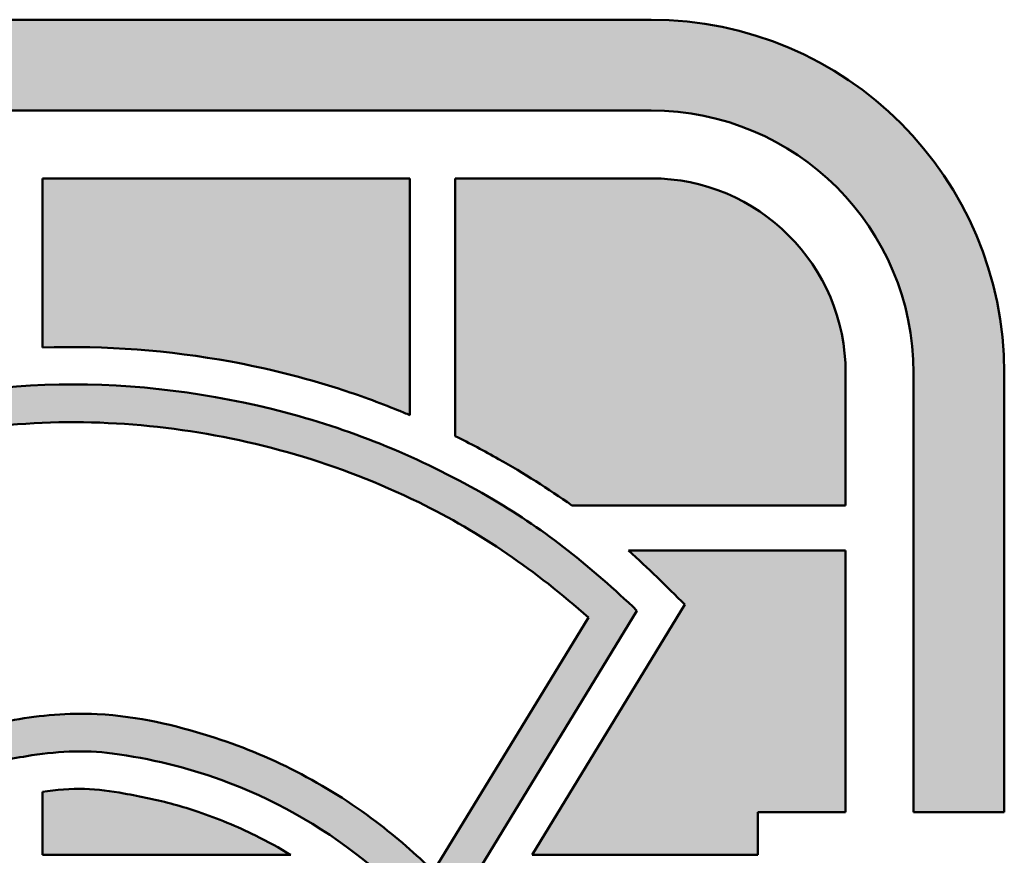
# Model space of a CAD drawing. Header units: inches. Extents: x 18 to 846, y -44 to 561.
# Tile 482 of 637: x 694.67 to 701.15, y 62.64 to 68.14. Entities that reach past the tile are written whole.
import ezdxf
from ezdxf.enums import TextEntityAlignment as Align

# ---------------------------------------------------------------- set-up
doc = ezdxf.new("R2010")
doc.units = ezdxf.units.IN
doc.header["$LTSCALE"] = 24
doc.header["$MEASUREMENT"] = 0
doc.layers.add('No Plot', color=7, linetype='Continuous', lineweight=25, plot=False)
doc.layers.add('Title (ANSI)', color=7, linetype='Continuous', lineweight=50)
doc.styles.get("Standard").update_dxf_attribs({"font": 'arial.ttf'})

# ---------------------------------------------------------------- blocks, each defined once
blk = doc.blocks.new('Title Blocks SB TITLE-KS')
at = {"lineweight": 25}
h = blk.add_hatch(color=256, dxfattribs=at)
edge = h.paths.add_edge_path()
edge.add_arc((48.40152, 4.51475), 0.09685, 0, 90)
edge.add_line((48.40152, 4.61161), (48.05526, 4.61161))
edge.add_arc((48.05526, 4.51475), 0.09685, 90, 180)
edge.add_line((47.95841, 4.51475), (47.95841, 4.0462))
edge.add_arc((48.05526, 4.0462), 0.09685, 180, 270)
edge.add_line((48.05526, 3.94935), (48.40152, 3.94935))
edge.add_arc((48.40152, 4.0462), 0.09685, 270, 360)
edge.add_line((48.49837, 4.0462), (48.49837, 4.14159))
edge.add_spline(control_points=[(48.49837, 4.14159), (48.49674, 4.14216), (48.49127, 4.14423), (48.48285, 4.1482), (48.47639, 4.15214), (48.47352, 4.15405)], knot_values=[0.312367, 0.312367, 0.312367, 0.312367, 0.32717, 0.362458, 0.391961, 0.391961, 0.391961, 0.391961], degree=3, periodic=0)
edge.add_line((48.47352, 4.15405), (48.47352, 4.0462))
edge.add_arc((48.40152, 4.0462), 0.07201, -90, 0, ccw=False)
edge.add_line((48.40152, 3.9742), (48.05526, 3.9742))
edge.add_arc((48.05526, 4.0462), 0.07201, 180, 270, ccw=False)
edge.add_line((47.98326, 4.0462), (47.98326, 4.51475))
edge.add_arc((48.05526, 4.51475), 0.07201, 90, 180, ccw=False)
edge.add_line((48.05526, 4.58676), (48.40152, 4.58676))
edge.add_arc((48.40152, 4.51475), 0.07201, 0, 90, ccw=False)
edge.add_line((48.47352, 4.51475), (48.47352, 4.39432))
edge.add_line((48.47352, 4.39432), (48.49837, 4.39432))
edge.add_line((48.49837, 4.39432), (48.49837, 4.51475))
h = blk.add_hatch(color=256, dxfattribs=at)
edge = h.paths.add_edge_path()
edge.add_spline(control_points=[(48.2346, 4.52172), (48.2519, 4.52231), (48.27949, 4.52021), (48.31182, 4.51215), (48.32792, 4.5063), (48.33436, 4.50362), (48.33542, 4.50317)], knot_values=[263.186592, 263.186592, 263.186592, 263.186592, 411.361864, 498.25492, 548.143288, 558.029907, 558.029907, 558.029907, 558.029907], degree=3, periodic=0)
edge.add_line((48.33542, 4.50317), (48.33542, 4.56813))
edge.add_line((48.33542, 4.56813), (48.2346, 4.56813))
edge.add_line((48.2346, 4.56813), (48.2346, 4.52172))
h = blk.add_hatch(color=256, dxfattribs=at)
edge = h.paths.add_edge_path()
edge.add_line((48.40152, 4.56813), (48.34784, 4.56813))
edge.add_line((48.34784, 4.56813), (48.34784, 4.49744))
edge.add_spline(control_points=[(48.34784, 4.49744), (48.35186, 4.49545), (48.36281, 4.48964), (48.37335, 4.48304), (48.37979, 4.47845)], knot_values=[118.029972, 118.029972, 118.029972, 118.029972, 156.424325, 224.112696, 224.112696, 224.112696, 224.112696], degree=3, periodic=0)
edge.add_line((48.37979, 4.47845), (48.45489, 4.47845))
edge.add_line((48.45489, 4.47845), (48.45489, 4.51475))
edge.add_arc((48.40152, 4.51475), 0.05337, 0, 90)
h = blk.add_hatch(color=256, dxfattribs=at)
edge = h.paths.add_edge_path(flags=0)
edge.add_line((48.12203, 4.19792), (48.07237, 4.12468))
edge.add_spline(control_points=[(48.07237, 4.12468), (48.08389, 4.11436), (48.09548, 4.10497), (48.1369, 4.07786), (48.17135, 4.06544), (48.24063, 4.05715), (48.276, 4.06176), (48.33855, 4.08984), (48.36454, 4.11294), (48.39253, 4.17257), (48.39486, 4.20835), (48.37856, 4.25428), (48.36942, 4.26818), (48.3454, 4.29168), (48.33089, 4.3011), (48.29802, 4.31591), (48.27935, 4.32222), (48.25363, 4.33182), (48.24634, 4.33454), (48.23533, 4.33884), (48.23162, 4.34033), (48.224, 4.34352), (48.22001, 4.34514), (48.21321, 4.34882), (48.21091, 4.3502), (48.20638, 4.35343), (48.20447, 4.35505), (48.20197, 4.35724), (48.20106, 4.35808), (48.199, 4.36015), (48.19699, 4.36238), (48.19312, 4.3686), (48.19131, 4.37405), (48.18977, 4.38455), (48.19071, 4.39197), (48.19852, 4.40627), (48.20538, 4.41189), (48.21682, 4.41762), (48.22254, 4.41883), (48.23386, 4.42083), (48.24174, 4.42163), (48.26144, 4.42055), (48.27079, 4.41817), (48.2967, 4.41012), (48.31235, 4.40213), (48.33186, 4.38735), (48.33705, 4.38273), (48.34187, 4.37809)], knot_values=[-2.611226, -2.611226, -2.611226, -2.611226, -2.473136, -2.473136, -2.145661, -2.145661, -1.818185, -1.818185, -1.490709, -1.490709, -1.163233, -1.163233, -0.99479, -0.99479, -0.826346, -0.826346, -0.657902, -0.657902, -0.591756, -0.591756, -0.558682, -0.558682, -0.525609, -0.525609, -0.510315, -0.510315, -0.49502, -0.49502, -0.487373, -0.487373, -0.479726, -0.479726, -0.467251, -0.467251, -0.439818, -0.439818, -0.412386, -0.412386, -0.379958, -0.379958, -0.329557, -0.329557, -0.253484, -0.253484, -0.126742, -0.126742, -0.073489, -0.073489, -0.073489, -0.073489], degree=3, periodic=0)
edge.add_line((48.34187, 4.37809), (48.38437, 4.44768))
edge.add_spline(control_points=[(48.38437, 4.44768), (48.36984, 4.46058), (48.35492, 4.47092), (48.31603, 4.48994), (48.29255, 4.49679), (48.2444, 4.50262), (48.21998, 4.50151), (48.16496, 4.4877), (48.13463, 4.47054), (48.09741, 4.42244), (48.08876, 4.39067), (48.09406, 4.32612), (48.11238, 4.29672), (48.16204, 4.2633), (48.18843, 4.25407), (48.22454, 4.24123), (48.23339, 4.23805), (48.24908, 4.23194), (48.25609, 4.22915), (48.26707, 4.22317), (48.27011, 4.22144), (48.27824, 4.21571), (48.28291, 4.21157), (48.2898, 4.19909), (48.29087, 4.19254), (48.29065, 4.17731), (48.28581, 4.16628), (48.27312, 4.15344), (48.26581, 4.1499), (48.2526, 4.1455), (48.24636, 4.14453), (48.22631, 4.14321), (48.21314, 4.14575), (48.18202, 4.15533), (48.16451, 4.164), (48.1386, 4.18235), (48.12988, 4.19017), (48.12203, 4.19792)], knot_values=[-2.555229, -2.555229, -2.555229, -2.555229, -2.376769, -2.376769, -2.149637, -2.149637, -1.922505, -1.922505, -1.607123, -1.607123, -1.30312, -1.30312, -0.964844, -0.964844, -0.715304, -0.715304, -0.636453, -0.636453, -0.578469, -0.578469, -0.548739, -0.548739, -0.524389, -0.524389, -0.500038, -0.500038, -0.459859, -0.459859, -0.419679, -0.419679, -0.3795, -0.3795, -0.289027, -0.289027, -0.136823, -0.136823, -0.048673, -0.048673, -0.048673, -0.048673], degree=3, periodic=0)
edge = h.paths.add_edge_path()
edge.add_spline(control_points=[(48.05877, 4.12306), (48.07642, 4.10673), (48.09429, 4.09204), (48.15847, 4.05615), (48.21024, 4.0445), (48.30856, 4.0583), (48.35637, 4.08425), (48.3931, 4.14568), (48.39985, 4.16802), (48.4022, 4.21363), (48.39794, 4.23653), (48.37732, 4.2766), (48.36106, 4.293), (48.32242, 4.31816), (48.29987, 4.32565), (48.2689, 4.33717), (48.26094, 4.34013), (48.2448, 4.34624), (48.23696, 4.34925), (48.22466, 4.35454), (48.22049, 4.35639), (48.21433, 4.36041), (48.21255, 4.36178), (48.20944, 4.36445), (48.20838, 4.36534), (48.20455, 4.36933), (48.20203, 4.37377), (48.20045, 4.38177), (48.2006, 4.38505), (48.20342, 4.39561), (48.20846, 4.40147), (48.21976, 4.40787), (48.22523, 4.40882), (48.23771, 4.41095), (48.2462, 4.41144), (48.26434, 4.40899), (48.27395, 4.40669), (48.29761, 4.3981), (48.31075, 4.39075), (48.33042, 4.3751), (48.33723, 4.36826), (48.34385, 4.36145)], knot_values=[0.037533, 0.037533, 0.037533, 0.037533, 0.245712, 0.245712, 0.69376, 0.69376, 1.141808, 1.141808, 1.351168, 1.351168, 1.560529, 1.560529, 1.769889, 1.769889, 1.97925, 1.97925, 2.052495, 2.052495, 2.125741, 2.125741, 2.160647, 2.160647, 2.175364, 2.175364, 2.190081, 2.190081, 2.204798, 2.204798, 2.226856, 2.226856, 2.25866, 2.25866, 2.299207, 2.299207, 2.357342, 2.357342, 2.438939, 2.438939, 2.556981, 2.556981, 2.637491, 2.637491, 2.637491, 2.637491], degree=3, periodic=0)
edge.add_line((48.34385, 4.36145), (48.39766, 4.44957))
edge.add_spline(control_points=[(48.39766, 4.44957), (48.38525, 4.46139), (48.37272, 4.47156), (48.34147, 4.4899), (48.32364, 4.49766), (48.26483, 4.51421), (48.22114, 4.51509), (48.15046, 4.49178), (48.12138, 4.47317), (48.08532, 4.4202), (48.07761, 4.38649), (48.08465, 4.32746), (48.09673, 4.30286), (48.13207, 4.26884), (48.15172, 4.25791), (48.19505, 4.24018), (48.21726, 4.23329), (48.2482, 4.22115), (48.25622, 4.21779), (48.26789, 4.21032), (48.27184, 4.20824), (48.27987, 4.19697), (48.28078, 4.19046), (48.27987, 4.17908), (48.27697, 4.17256), (48.26952, 4.16416), (48.26482, 4.16119), (48.25583, 4.15723), (48.25129, 4.15605), (48.23437, 4.15321), (48.22193, 4.15456), (48.19929, 4.16046), (48.18886, 4.16469), (48.16147, 4.17777), (48.14516, 4.18953), (48.12778, 4.20666), (48.12415, 4.21045), (48.12058, 4.21423)], knot_values=[0.02353, 0.02353, 0.02353, 0.02353, 0.173405, 0.173405, 0.346811, 0.346811, 0.721067, 0.721067, 1.018589, 1.018589, 1.316111, 1.316111, 1.56375, 1.56375, 1.767978, 1.767978, 1.972206, 1.972206, 2.042372, 2.042372, 2.075171, 2.075171, 2.10797, 2.10797, 2.140769, 2.140769, 2.173568, 2.173568, 2.206366, 2.206366, 2.298331, 2.298331, 2.390296, 2.390296, 2.545872, 2.545872, 2.590393, 2.590393, 2.590393, 2.590393], degree=3, periodic=0)
edge.add_line((48.12058, 4.21423), (48.05877, 4.12306))
h = blk.add_hatch(color=256, dxfattribs=at)
edge = h.paths.add_edge_path()
edge.add_line((48.36888, 4.38257), (48.43083, 4.38257))
edge.add_line((48.43083, 4.38257), (48.43083, 4.39432))
edge.add_line((48.43083, 4.39432), (48.45489, 4.39432))
edge.add_line((48.45489, 4.39432), (48.45489, 4.46603))
edge.add_line((48.45489, 4.46603), (48.39536, 4.46603))
edge.add_spline(control_points=[(48.39536, 4.46603), (48.40067, 4.46129), (48.40573, 4.45626), (48.4108, 4.45122)], knot_values=[0, 0, 0, 0, 61.102548, 61.102548, 61.102548, 61.102548], degree=3, periodic=0)
edge.add_line((48.4108, 4.45122), (48.36888, 4.38257))
h = blk.add_hatch(color=256, dxfattribs=at)
edge = h.paths.add_edge_path()
edge.add_spline(control_points=[(48.30278, 4.38257), (48.29961, 4.3845), (48.29139, 4.38901), (48.28056, 4.39348), (48.26845, 4.39721), (48.25804, 4.39937), (48.24595, 4.40116), (48.23844, 4.40046), (48.2346, 4.39989)], knot_values=[0.164122, 0.164122, 0.164122, 0.164122, 0.195905, 0.244345, 0.264296, 0.304404, 0.335406, 0.3686, 0.3686, 0.3686, 0.3686], degree=3, periodic=0)
edge.add_line((48.2346, 4.39989), (48.2346, 4.38257))
edge.add_line((48.2346, 4.38257), (48.30278, 4.38257))
at = {"layer": 'No Plot', "color": 7, "linetype": 'Continuous', "lineweight": 25}
for p, q in [((48.05526, 4.61161), (48.40152, 4.61161)), ((48.05526, 4.58676), (48.40152, 4.58676)), ((48.2346, 4.52172), (48.2346, 4.56813)), ((48.33542, 4.56813), (48.2346, 4.56813)), ((48.33542, 4.50317), (48.33542, 4.56813)), ((48.34784, 4.56813), (48.40152, 4.56813)), ((48.34784, 4.49744), (48.34784, 4.56813)), ((48.45489, 4.51475), (48.45489, 4.47845)), ((48.47352, 4.51475), (48.47352, 4.39432)), ((48.49837, 4.51475), (48.49837, 4.39432)), ((48.37979, 4.47845), (48.45489, 4.47845)), ((48.39536, 4.46603), (48.45489, 4.46603)), ((48.45489, 4.39432), (48.45489, 4.46603)), ((48.4108, 4.45122), (48.36888, 4.38257)), ((48.38437, 4.44768), (48.34187, 4.37809)), ((48.39766, 4.44957), (48.34385, 4.36145)), ((48.2346, 4.38257), (48.2346, 4.39989)), ((48.45489, 4.39432), (48.43083, 4.39432)), ((48.43083, 4.39432), (48.43083, 4.38257)), ((48.49837, 4.39432), (48.47352, 4.39432)), ((48.2346, 4.38257), (48.30278, 4.38257)), ((48.36888, 4.38257), (48.43083, 4.38257))]:
    blk.add_line(p, q, dxfattribs=at)
for radius in [0.09685, 0.07201, 0.05337]:
    blk.add_arc((48.40152, 4.51475), radius, 0, 90, dxfattribs=at)
for points, knots in [([(48.33542, 4.50317), (48.33436, 4.50362), (48.32792, 4.5063), (48.31182, 4.51215), (48.27949, 4.52021), (48.2519, 4.52231), (48.2346, 4.52172)], [263.186592, 263.186592, 263.186592, 263.186592, 273.073211, 322.961578, 409.854634, 558.029907, 558.029907, 558.029907, 558.029907]), ([(48.39766, 4.44957), (48.38525, 4.46139), (48.37272, 4.47156), (48.34147, 4.4899), (48.32364, 4.49766), (48.26483, 4.51421), (48.22114, 4.51509), (48.15046, 4.49178), (48.12138, 4.47317), (48.08532, 4.4202), (48.07761, 4.38649), (48.08465, 4.32746), (48.09673, 4.30286), (48.13207, 4.26884), (48.15172, 4.25791), (48.19505, 4.24018), (48.21726, 4.23329), (48.2482, 4.22115), (48.25622, 4.21779), (48.26789, 4.21032), (48.27184, 4.20824), (48.27987, 4.19697), (48.28078, 4.19046), (48.27987, 4.17908), (48.27697, 4.17256), (48.26952, 4.16416), (48.26482, 4.16119), (48.25583, 4.15723), (48.25129, 4.15605), (48.23437, 4.15321), (48.22193, 4.15456), (48.19929, 4.16046), (48.18886, 4.16469), (48.16147, 4.17777), (48.14516, 4.18953), (48.12778, 4.20666), (48.12415, 4.21045), (48.12058, 4.21423)], [0.02353, 0.02353, 0.02353, 0.02353, 0.173405, 0.173405, 0.346811, 0.346811, 0.721067, 0.721067, 1.018589, 1.018589, 1.316111, 1.316111, 1.56375, 1.56375, 1.767978, 1.767978, 1.972206, 1.972206, 2.042372, 2.042372, 2.075171, 2.075171, 2.10797, 2.10797, 2.140769, 2.140769, 2.173568, 2.173568, 2.206366, 2.206366, 2.298331, 2.298331, 2.390296, 2.390296, 2.545872, 2.545872, 2.590393, 2.590393, 2.590393, 2.590393]), ([(48.38437, 4.44768), (48.36984, 4.46058), (48.35492, 4.47092), (48.31603, 4.48994), (48.29255, 4.49679), (48.2444, 4.50262), (48.21998, 4.50151), (48.16496, 4.4877), (48.13463, 4.47054), (48.09741, 4.42244), (48.08876, 4.39067), (48.09406, 4.32612), (48.11238, 4.29672), (48.16204, 4.2633), (48.18843, 4.25407), (48.22454, 4.24123), (48.23339, 4.23805), (48.24908, 4.23194), (48.25609, 4.22915), (48.26707, 4.22317), (48.27011, 4.22144), (48.27824, 4.21571), (48.28291, 4.21157), (48.2898, 4.19909), (48.29087, 4.19254), (48.29065, 4.17731), (48.28581, 4.16628), (48.27312, 4.15344), (48.26581, 4.1499), (48.2526, 4.1455), (48.24636, 4.14453), (48.22631, 4.14321), (48.21314, 4.14575), (48.18202, 4.15533), (48.16451, 4.164), (48.1386, 4.18235), (48.12988, 4.19017), (48.12203, 4.19792)], [0.048673, 0.048673, 0.048673, 0.048673, 0.227132, 0.227132, 0.454264, 0.454264, 0.681396, 0.681396, 0.996778, 0.996778, 1.300781, 1.300781, 1.639057, 1.639057, 1.888597, 1.888597, 1.967449, 1.967449, 2.025432, 2.025432, 2.055162, 2.055162, 2.079512, 2.079512, 2.103863, 2.103863, 2.144043, 2.144043, 2.184222, 2.184222, 2.224401, 2.224401, 2.314875, 2.314875, 2.467078, 2.467078, 2.555229, 2.555229, 2.555229, 2.555229]), ([(48.37979, 4.47845), (48.37335, 4.48304), (48.36281, 4.48964), (48.35186, 4.49545), (48.34784, 4.49744)], [118.029972, 118.029972, 118.029972, 118.029972, 185.718343, 224.112696, 224.112696, 224.112696, 224.112696]), ([(48.34187, 4.37809), (48.33705, 4.38273), (48.33186, 4.38735), (48.31235, 4.40213), (48.2967, 4.41012), (48.27079, 4.41817), (48.26144, 4.42055), (48.24174, 4.42163), (48.23386, 4.42083), (48.22254, 4.41883), (48.21682, 4.41762), (48.20538, 4.41189), (48.19852, 4.40627), (48.19071, 4.39197), (48.18977, 4.38455), (48.19131, 4.37405), (48.19312, 4.3686), (48.19699, 4.36238), (48.199, 4.36015), (48.20106, 4.35808), (48.20197, 4.35724), (48.20447, 4.35505), (48.20638, 4.35343), (48.21091, 4.3502), (48.21321, 4.34882), (48.22001, 4.34514), (48.224, 4.34352), (48.23162, 4.34033), (48.23533, 4.33884), (48.24634, 4.33454), (48.25363, 4.33182), (48.27935, 4.32222), (48.29802, 4.31591), (48.33089, 4.3011), (48.3454, 4.29168), (48.36942, 4.26818), (48.37856, 4.25428), (48.39486, 4.20835), (48.39253, 4.17257), (48.36454, 4.11294), (48.33855, 4.08984), (48.276, 4.06176), (48.24063, 4.05715), (48.17135, 4.06544), (48.1369, 4.07786), (48.09548, 4.10497), (48.08389, 4.11436), (48.07237, 4.12468)], [0.073489, 0.073489, 0.073489, 0.073489, 0.126742, 0.126742, 0.253484, 0.253484, 0.329557, 0.329557, 0.379958, 0.379958, 0.412386, 0.412386, 0.439818, 0.439818, 0.467251, 0.467251, 0.479726, 0.479726, 0.487373, 0.487373, 0.49502, 0.49502, 0.510315, 0.510315, 0.525609, 0.525609, 0.558682, 0.558682, 0.591756, 0.591756, 0.657902, 0.657902, 0.826346, 0.826346, 0.99479, 0.99479, 1.163233, 1.163233, 1.490709, 1.490709, 1.818185, 1.818185, 2.145661, 2.145661, 2.473136, 2.473136, 2.611226, 2.611226, 2.611226, 2.611226]), ([(48.34385, 4.36145), (48.33723, 4.36826), (48.33042, 4.3751), (48.31075, 4.39075), (48.29761, 4.3981), (48.27395, 4.40669), (48.26434, 4.40899), (48.2462, 4.41144), (48.23771, 4.41095), (48.22523, 4.40882), (48.21976, 4.40787), (48.20846, 4.40147), (48.20342, 4.39561), (48.2006, 4.38505), (48.20045, 4.38177), (48.20203, 4.37377), (48.20455, 4.36933), (48.20838, 4.36534), (48.20944, 4.36445), (48.21255, 4.36178), (48.21433, 4.36041), (48.22049, 4.35639), (48.22466, 4.35454), (48.23696, 4.34925), (48.2448, 4.34624), (48.26094, 4.34013), (48.2689, 4.33717), (48.29987, 4.32565), (48.32242, 4.31816), (48.36106, 4.293), (48.37732, 4.2766), (48.39794, 4.23653), (48.4022, 4.21363), (48.39985, 4.16802), (48.3931, 4.14568), (48.35637, 4.08425), (48.30856, 4.0583), (48.21024, 4.0445), (48.15847, 4.05615), (48.09429, 4.09204), (48.07642, 4.10673), (48.05877, 4.12306)], [0.037533, 0.037533, 0.037533, 0.037533, 0.118042, 0.118042, 0.236085, 0.236085, 0.317682, 0.317682, 0.375817, 0.375817, 0.416364, 0.416364, 0.448168, 0.448168, 0.470226, 0.470226, 0.484943, 0.484943, 0.499659, 0.499659, 0.514376, 0.514376, 0.549283, 0.549283, 0.622528, 0.622528, 0.695774, 0.695774, 0.905134, 0.905134, 1.114495, 1.114495, 1.323855, 1.323855, 1.533216, 1.533216, 1.981264, 1.981264, 2.429311, 2.429311, 2.637491, 2.637491, 2.637491, 2.637491]), ([(48.30278, 4.38257), (48.29961, 4.3845), (48.29139, 4.38901), (48.28056, 4.39348), (48.26845, 4.39721), (48.25804, 4.39937), (48.24595, 4.40116), (48.23844, 4.40046), (48.2346, 4.39989)], [0.1641219, 0.1641219, 0.1641219, 0.1641219, 0.195905, 0.244345, 0.2642962, 0.3044041, 0.3354061, 0.3686005, 0.3686005, 0.3686005, 0.3686005])]:
    blk.add_open_spline(points, degree=3, knots=knots, dxfattribs=at)
blk.add_open_spline([(48.4108, 4.45122), (48.40573, 4.45626), (48.40067, 4.46129), (48.39536, 4.46603)], degree=3, dxfattribs=at)
at = {"layer": 'Title (ANSI)'}
for p, q in [((48.40152, 4.61161), (48.05526, 4.61161)), ((48.05526, 4.58676), (48.40152, 4.58676)), ((48.33542, 4.56813), (48.2346, 4.56813)), ((48.2346, 4.56813), (48.2346, 4.52172)), ((48.33542, 4.50317), (48.33542, 4.56813)), ((48.40152, 4.56813), (48.34784, 4.56813)), ((48.34784, 4.56813), (48.34784, 4.49744)), ((48.45489, 4.47845), (48.45489, 4.51475)), ((48.47352, 4.51475), (48.47352, 4.39432)), ((48.49837, 4.39432), (48.49837, 4.51475)), ((48.37979, 4.47845), (48.45489, 4.47845)), ((48.45489, 4.46603), (48.39536, 4.46603)), ((48.45489, 4.39432), (48.45489, 4.46603)), ((48.4108, 4.45122), (48.36888, 4.38257)), ((48.38437, 4.44768), (48.34187, 4.37809)), ((48.34385, 4.36145), (48.39766, 4.44957)), ((48.2346, 4.39989), (48.2346, 4.38257)), ((48.43083, 4.38257), (48.43083, 4.39432)), ((48.43083, 4.39432), (48.45489, 4.39432)), ((48.47352, 4.39432), (48.49837, 4.39432)), ((48.2346, 4.38257), (48.30278, 4.38257)), ((48.36888, 4.38257), (48.43083, 4.38257))]:
    blk.add_line(p, q, dxfattribs=at)
for radius in [0.09685, 0.07201, 0.05337]:
    blk.add_arc((48.40152, 4.51475), radius, 0, 90, dxfattribs=at)
for points, knots in [([(48.2346, 4.52172), (48.2519, 4.52231), (48.27949, 4.52021), (48.31182, 4.51215), (48.32792, 4.5063), (48.33436, 4.50362), (48.33542, 4.50317)], [263.186592, 263.186592, 263.186592, 263.186592, 411.361864, 498.25492, 548.143288, 558.029907, 558.029907, 558.029907, 558.029907]), ([(48.39766, 4.44957), (48.38525, 4.46139), (48.37272, 4.47156), (48.34147, 4.4899), (48.32364, 4.49766), (48.26483, 4.51421), (48.22114, 4.51509), (48.15046, 4.49178), (48.12138, 4.47317), (48.08532, 4.4202), (48.07761, 4.38649), (48.08465, 4.32746), (48.09673, 4.30286), (48.13207, 4.26884), (48.15172, 4.25791), (48.19505, 4.24018), (48.21726, 4.23329), (48.2482, 4.22115), (48.25622, 4.21779), (48.26789, 4.21032), (48.27184, 4.20824), (48.27987, 4.19697), (48.28078, 4.19046), (48.27987, 4.17908), (48.27697, 4.17256), (48.26952, 4.16416), (48.26482, 4.16119), (48.25583, 4.15723), (48.25129, 4.15605), (48.23437, 4.15321), (48.22193, 4.15456), (48.19929, 4.16046), (48.18886, 4.16469), (48.16147, 4.17777), (48.14516, 4.18953), (48.12778, 4.20666), (48.12415, 4.21045), (48.12058, 4.21423)], [0.02353, 0.02353, 0.02353, 0.02353, 0.173405, 0.173405, 0.346811, 0.346811, 0.721067, 0.721067, 1.018589, 1.018589, 1.316111, 1.316111, 1.56375, 1.56375, 1.767978, 1.767978, 1.972206, 1.972206, 2.042372, 2.042372, 2.075171, 2.075171, 2.10797, 2.10797, 2.140769, 2.140769, 2.173568, 2.173568, 2.206366, 2.206366, 2.298331, 2.298331, 2.390296, 2.390296, 2.545872, 2.545872, 2.590393, 2.590393, 2.590393, 2.590393]), ([(48.12203, 4.19792), (48.12988, 4.19017), (48.1386, 4.18235), (48.16451, 4.164), (48.18202, 4.15533), (48.21314, 4.14575), (48.22631, 4.14321), (48.24636, 4.14453), (48.2526, 4.1455), (48.26581, 4.1499), (48.27312, 4.15344), (48.28581, 4.16628), (48.29065, 4.17731), (48.29087, 4.19254), (48.2898, 4.19909), (48.28291, 4.21157), (48.27824, 4.21571), (48.27011, 4.22144), (48.26707, 4.22317), (48.25609, 4.22915), (48.24908, 4.23194), (48.23339, 4.23805), (48.22454, 4.24123), (48.18843, 4.25407), (48.16204, 4.2633), (48.11238, 4.29672), (48.09406, 4.32612), (48.08876, 4.39067), (48.09741, 4.42244), (48.13463, 4.47054), (48.16496, 4.4877), (48.21998, 4.50151), (48.2444, 4.50262), (48.29255, 4.49679), (48.31603, 4.48994), (48.35492, 4.47092), (48.36984, 4.46058), (48.38437, 4.44768)], [0.048673, 0.048673, 0.048673, 0.048673, 0.136823, 0.136823, 0.289027, 0.289027, 0.3795, 0.3795, 0.419679, 0.419679, 0.459859, 0.459859, 0.500038, 0.500038, 0.524389, 0.524389, 0.548739, 0.548739, 0.578469, 0.578469, 0.636453, 0.636453, 0.715304, 0.715304, 0.964844, 0.964844, 1.30312, 1.30312, 1.607123, 1.607123, 1.922505, 1.922505, 2.149637, 2.149637, 2.376769, 2.376769, 2.555229, 2.555229, 2.555229, 2.555229]), ([(48.34784, 4.49744), (48.35186, 4.49545), (48.36281, 4.48964), (48.37335, 4.48304), (48.37979, 4.47845)], [118.029972, 118.029972, 118.029972, 118.029972, 156.424325, 224.112696, 224.112696, 224.112696, 224.112696]), ([(48.34187, 4.37809), (48.33705, 4.38273), (48.33186, 4.38735), (48.31235, 4.40213), (48.2967, 4.41012), (48.27079, 4.41817), (48.26144, 4.42055), (48.24174, 4.42163), (48.23386, 4.42083), (48.22254, 4.41883), (48.21682, 4.41762), (48.20538, 4.41189), (48.19852, 4.40627), (48.19071, 4.39197), (48.18977, 4.38455), (48.19131, 4.37405), (48.19312, 4.3686), (48.19699, 4.36238), (48.199, 4.36015), (48.20106, 4.35808), (48.20197, 4.35724), (48.20447, 4.35505), (48.20638, 4.35343), (48.21091, 4.3502), (48.21321, 4.34882), (48.22001, 4.34514), (48.224, 4.34352), (48.23162, 4.34033), (48.23533, 4.33884), (48.24634, 4.33454), (48.25363, 4.33182), (48.27935, 4.32222), (48.29802, 4.31591), (48.33089, 4.3011), (48.3454, 4.29168), (48.36942, 4.26818), (48.37856, 4.25428), (48.39486, 4.20835), (48.39253, 4.17257), (48.36454, 4.11294), (48.33855, 4.08984), (48.276, 4.06176), (48.24063, 4.05715), (48.17135, 4.06544), (48.1369, 4.07786), (48.09548, 4.10497), (48.08389, 4.11436), (48.07237, 4.12468)], [0.073489, 0.073489, 0.073489, 0.073489, 0.126742, 0.126742, 0.253484, 0.253484, 0.329557, 0.329557, 0.379958, 0.379958, 0.412386, 0.412386, 0.439818, 0.439818, 0.467251, 0.467251, 0.479726, 0.479726, 0.487373, 0.487373, 0.49502, 0.49502, 0.510315, 0.510315, 0.525609, 0.525609, 0.558682, 0.558682, 0.591756, 0.591756, 0.657902, 0.657902, 0.826346, 0.826346, 0.99479, 0.99479, 1.163233, 1.163233, 1.490709, 1.490709, 1.818185, 1.818185, 2.145661, 2.145661, 2.473136, 2.473136, 2.611226, 2.611226, 2.611226, 2.611226]), ([(48.05877, 4.12306), (48.07642, 4.10673), (48.09429, 4.09204), (48.15847, 4.05615), (48.21024, 4.0445), (48.30856, 4.0583), (48.35637, 4.08425), (48.3931, 4.14568), (48.39985, 4.16802), (48.4022, 4.21363), (48.39794, 4.23653), (48.37732, 4.2766), (48.36106, 4.293), (48.32242, 4.31816), (48.29987, 4.32565), (48.2689, 4.33717), (48.26094, 4.34013), (48.2448, 4.34624), (48.23696, 4.34925), (48.22466, 4.35454), (48.22049, 4.35639), (48.21433, 4.36041), (48.21255, 4.36178), (48.20944, 4.36445), (48.20838, 4.36534), (48.20455, 4.36933), (48.20203, 4.37377), (48.20045, 4.38177), (48.2006, 4.38505), (48.20342, 4.39561), (48.20846, 4.40147), (48.21976, 4.40787), (48.22523, 4.40882), (48.23771, 4.41095), (48.2462, 4.41144), (48.26434, 4.40899), (48.27395, 4.40669), (48.29761, 4.3981), (48.31075, 4.39075), (48.33042, 4.3751), (48.33723, 4.36826), (48.34385, 4.36145)], [0.037533, 0.037533, 0.037533, 0.037533, 0.245712, 0.245712, 0.69376, 0.69376, 1.141808, 1.141808, 1.351168, 1.351168, 1.560529, 1.560529, 1.769889, 1.769889, 1.97925, 1.97925, 2.052495, 2.052495, 2.125741, 2.125741, 2.160647, 2.160647, 2.175364, 2.175364, 2.190081, 2.190081, 2.204798, 2.204798, 2.226856, 2.226856, 2.25866, 2.25866, 2.299207, 2.299207, 2.357342, 2.357342, 2.438939, 2.438939, 2.556981, 2.556981, 2.637491, 2.637491, 2.637491, 2.637491]), ([(48.30278, 4.38257), (48.29961, 4.3845), (48.29139, 4.38901), (48.28056, 4.39348), (48.26845, 4.39721), (48.25804, 4.39937), (48.24595, 4.40116), (48.23844, 4.40046), (48.2346, 4.39989)], [0.1641219, 0.1641219, 0.1641219, 0.1641219, 0.195905, 0.244345, 0.2642962, 0.3044041, 0.3354061, 0.3686005, 0.3686005, 0.3686005, 0.3686005])]:
    blk.add_open_spline(points, degree=3, knots=knots, dxfattribs=at)
blk.add_open_spline([(48.39536, 4.46603), (48.40067, 4.46129), (48.40573, 4.45626), (48.4108, 4.45122)], degree=3, dxfattribs=at)
at = {"layer": 'Title (ANSI)', "lineweight": 30, "flags": 63}
for tag, p in [('REV._1_#', (41.28393, 4.36624)), ('REV_#1_DATE', (46.03393, 4.36624)), ('REV_#1_DRAWN', (46.53393, 4.36624)), ('REV_#1_APPR', (47.03393, 4.36624)), ('REV_#1_P.M.', (47.53393, 4.36624)), ('REV._2__#', (41.28393, 4.17874)), ('REV_#2_DATE', (46.03393, 4.17874)), ('REV_#2_DRAWN', (46.53393, 4.17874)), ('REV_#2_APPR', (47.03393, 4.17874)), ('REV_#2_P.M.', (47.53393, 4.17874)), ('REV._3_#', (41.28393, 3.99124)), ('REV_#3_DATE', (46.03393, 3.99124)), ('REV_#3_DRAWN', (46.53393, 3.99124)), ('REV_#3_APPR', (47.03393, 3.99124)), ('REV_#3_P.M.', (47.53393, 3.99124)), ('REV._4_#', (41.28393, 3.80374)), ('REV_#4_DATE', (46.03393, 3.80374)), ('REV_#4_DRAWN', (46.53393, 3.80374)), ('REV_#4_APPR', (47.03393, 3.80374)), ('REV_#4_P.M.', (47.53393, 3.80374)), ('REV._5_#', (41.28393, 3.61624)), ('REV_#5_DATE', (46.03393, 3.61624)), ('REV_#5_DRAWN', (46.53393, 3.61624)), ('REV_#5_APPR', (47.03393, 3.61624)), ('REV_#5_P.M.', (47.53393, 3.61624)), ('REV._6_#', (41.28393, 3.42874)), ('REV_#6_DATE', (46.03393, 3.42874)), ('REV_#6_DRAWN', (46.53393, 3.42874)), ('REV_#6_APPR', (47.03393, 3.42874)), ('REV_#6_P.M.', (47.53393, 3.42874))]:
    blk.add_attdef(tag, text='', height=0.08, dxfattribs=at).set_placement(p, align=Align.MIDDLE_CENTER)
for tag, p in [('REVISION_#1_DESCRIPTION', (41.56393, 4.36624)), ('REVISION_#2_DESCRIPTION', (41.56393, 4.17874)), ('REVISION_#3_DESCRIPTION', (41.56393, 3.99124)), ('REVISION_#4_DESCRIPTION', (41.56393, 3.80374)), ('REVISION_#5_DESCRIPTION', (41.56393, 3.61624)), ('REVISION_#6_DESCRIPTION', (41.56393, 3.42874))]:
    blk.add_attdef(tag, text='', height=0.08, dxfattribs=at).set_placement(p, align=Align.MIDDLE_LEFT)
for tag, height, p in [('DRAWING_NAME', 0.125, (51.90893, 3.67999)), ('DRAWING_REV_#', 0.188, (54.28393, 2.79249))]:
    blk.add_attdef(tag, text='', height=height, dxfattribs=at).set_placement(p, align=Align.TOP_CENTER)
for tag, height, p in [('SCALE', 0.1, (53.18893, 2.86749)), ('CONTRACTOR', 0.125, (49.31393, 3.24249)), ('PROJECT', 0.125, (51.93893, 3.24249)), ('DRAWN_BY_DATE', 0.1, (49.31393, 2.55499)), ('DRAWN_BY_INITIAL', 0.1, (49.31393, 2.86749)), ('MODEL_NUMBER', 0.1, (51.93893, 2.86749)), ('APPROVED_BY_INITIAL', 0.1, (50.18893, 2.86749)), ('PROJECT_MANAGER_INITIAL', 0.1, (51.06393, 2.86749)), ('APPROVED_BY_DATE', 0.1, (50.18893, 2.55499)), ('PROJECT_MANAGER_DATE', 0.1, (51.06393, 2.55499)), ('DRAWING_NUMBER', 0.1, (51.93893, 2.55499)), ('SIZE', 0.1, (53.18893, 2.55499))]:
    blk.add_attdef(tag, text='', height=height, dxfattribs=at).set_placement(p, align=Align.TOP_LEFT)

msp = doc.modelspace()

# ---------------------------------------------------------------- block references
at = {"xscale": 24, "yscale": 24, "zscale": 24}
msp.add_blockref('Title Blocks SB TITLE-KS', (-462.81431, -42.53984), dxfattribs=at)

doc.saveas('drawing.dxf')
